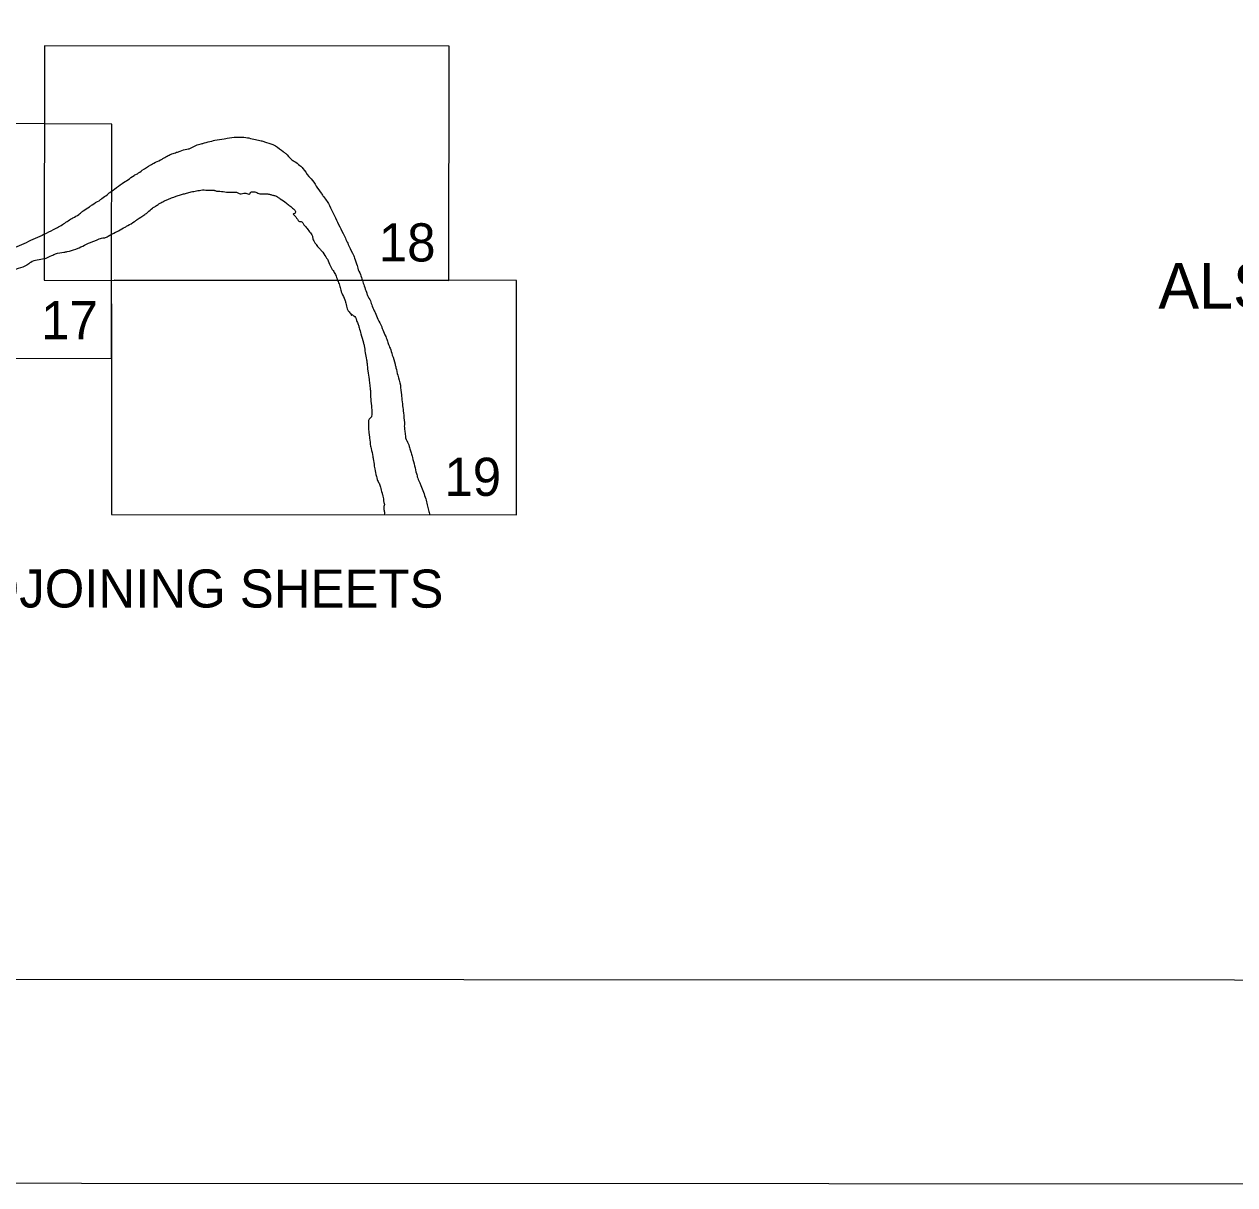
# Model space of a CAD drawing. Extents: x 3245246 to 3283090, y 806824 to 832173.
# Drawn here: x 3270863 to 3274574, y 807407 to 810964 of the extents above; entities that cross this region are included whole.
import ezdxf

# ---------------------------------------------------------------- set-up
doc = ezdxf.new("R2010")
doc.units = 0
for name, color, linetype in [('G-ANNO-NPLT', 7, 'Continuous'), ('V-ANNO-NPLT', 7, 'Continuous'), ('V-ANNO-SYMB', 7, 'Continuous'), ('V-ANNO-TEXT', 7, 'Continuous')]:
    doc.layers.add(name, color=color, linetype=linetype)

msp = doc.modelspace()

# ---------------------------------------------------------------- linework, layer by layer
at = {"layer": 'G-ANNO-NPLT'}
msp.add_lwpolyline([(3245829.3, 807423.2), (3282496, 807407.2), (3282506.5, 831573.8), (3245839.8, 831589.8)], close=True, dxfattribs=at)
at = {"layer": 'V-ANNO-NPLT'}
for points in [[(3270924.3, 810179.7), (3272165.3, 810178.6), (3272165.6, 810897), (3270925.2, 810898), (3270924.3, 810179.7)], [(3270924.9, 810658.7), (3269891.1, 810660.3), (3269889.6, 809942)], [(3271131.1, 810179.5), (3271131.7, 810658.3), (3270924.9, 810658.7)], [(3269889.6, 809942), (3271130.8, 809940), (3271131.1, 810179.5)], [(3271130.3, 809461.2), (3272371.9, 809460.3), (3272372.1, 810178.6), (3271139.2, 810179.5)], [(3271131, 810107.4), (3271130.3, 809461.2)]]:
    msp.add_lwpolyline(points, dxfattribs=at)
for points in [[(3271290.6, 810553.7), (3271304.7, 810561.8), (3271316, 810566.7), (3271330.1, 810571.5), (3271341.5, 810575.3), (3271362, 810581.3), (3271368.5, 810582.4), (3271373.4, 810584.5), (3271389.6, 810592.6), (3271405.8, 810597.5), (3271415.6, 810600.2), (3271438.3, 810606.2), (3271447.5, 810608.3), (3271476.2, 810613.2), (3271485.4, 810614.8), (3271514, 810618), (3271523.8, 810618), (3271548.1, 810616.4), (3271551.4, 810615.9)], [(3271551.4, 810615.9), (3271572.5, 810610.4), (3271589.2, 810607.2), (3271600, 810603.4), (3271624.9, 810595.2), (3271633.6, 810590.9), (3271657.4, 810573.6), (3271664.9, 810567.6), (3271681.7, 810550.3), (3271691.4, 810543.8), (3271708.2, 810531.3), (3271717.4, 810522.1), (3271735.2, 810497.7)], [(3271093.1, 810423.3), (3271101.2, 810429.8), (3271117.4, 810441.7), (3271126.1, 810448.7), (3271140.2, 810459), (3271163.4, 810476.3), (3271180.8, 810487.1), (3271200.2, 810500.7), (3271210, 810506.1), (3271225.1, 810516.4), (3271251.1, 810533.1), (3271260.8, 810538.5), (3271281.4, 810548.3), (3271290.6, 810553.7)], [(3271735.2, 810497.7), (3271742.3, 810490.7), (3271758.5, 810467.9), (3271774.2, 810445.2), (3271780.6, 810436), (3271792, 810420.8), (3271805.5, 810395.3), (3271816.9, 810371)], [(3271242.4, 810388), (3271255.9, 810400.5), (3271265.7, 810406.4), (3271275.9, 810413.4), (3271284.6, 810418.3), (3271298.7, 810425.3), (3271307.3, 810429.1), (3271321.4, 810434), (3271331.7, 810437.8), (3271345.7, 810442.1), (3271357.6, 810445.4), (3271371.7, 810449.1), (3271378.7, 810451.3)], [(3271378.7, 810451.3), (3271395.5, 810454), (3271404.7, 810455.6), (3271425.3, 810455.6), (3271433.4, 810455.1), (3271445.8, 810455.1), (3271448, 810454), (3271458.2, 810452.9), (3271478.3, 810450.2), (3271487.5, 810449.6), (3271505.3, 810449.6), (3271516.1, 810448.5), (3271524.8, 810444.2), (3271532.4, 810445.3), (3271539.4, 810446.4), (3271551.3, 810443.6), (3271554.5, 810444.2), (3271555.6, 810445.3), (3271556.2, 810447.4), (3271567, 810450.7)], [(3271567, 810450.7), (3271573.5, 810449.1), (3271585.4, 810444.7), (3271604.3, 810444.2), (3271615.1, 810443.1), (3271623.8, 810440.4), (3271633, 810438.2), (3271640, 810434.9), (3271648.1, 810429), (3271667, 810416), (3271677.3, 810407.8), (3271688.7, 810398.1), (3271694.6, 810390), (3271694.1, 810385.6), (3271689.7, 810383.5), (3271687.6, 810383.5), (3271688.7, 810381.3), (3271700.6, 810366.7), (3271707, 810359.6), (3271710.8, 810359.1), (3271714.1, 810358.6), (3271716.8, 810355.3), (3271722.2, 810347.7)], [(3270924.8, 810320.4), (3270953, 810334.5), (3270983.8, 810352.4), (3271012.5, 810370.8), (3271030.3, 810381.1), (3271035.2, 810385.4), (3271043.9, 810391.9), (3271062.8, 810404.9), (3271071.5, 810410.8), (3271093.1, 810423.3)], [(3270924.8, 810244.6), (3270948.1, 810255.5), (3270959.4, 810260.3), (3270984.8, 810265.2), (3270995.1, 810267.3), (3271021.1, 810274.9), (3271031.4, 810278.7), (3271053.6, 810290.1), (3271079.5, 810300.3), (3271089.3, 810304.7), (3271104.4, 810309), (3271109.8, 810309.5), (3271120.1, 810314.4), (3271143.4, 810326.3), (3271152.6, 810331.2), (3271172.6, 810342.5), (3271180.7, 810346.9), (3271201.3, 810359.3), (3271209.4, 810365.3), (3271232.6, 810381), (3271242.4, 810388)], [(3271816.9, 810371), (3271830.4, 810343.3), (3271843.9, 810316.3), (3271858.5, 810284.8), (3271873.1, 810254.5)], [(3270924.8, 810320.4), (3270896.5, 810307.1), (3270868.9, 810294.6), (3270840.5, 810282), (3270793.7, 810269.5), (3270763.7, 810264.5), (3270727.7, 810258.7), (3270696.8, 810257.8), (3270667.6, 810259.5), (3270646.7, 810263.7), (3270641.7, 810264.5), (3270629.2, 810265.4), (3270624.1, 810265.4), (3270615.8, 810267.9), (3270607.4, 810272.1), (3270604.9, 810277.9), (3270603.3, 810280.5), (3270599.1, 810281.3), (3270593.2, 810280.5), (3270586.6, 810278.8), (3270579.9, 810277.1), (3270570.7, 810276.3), (3270556.5, 810281.3), (3270542.3, 810289.7), (3270527.3, 810299.7)], [(3271722.2, 810347.7), (3271730.3, 810338), (3271740.6, 810324.4), (3271744.9, 810319), (3271746.5, 810314.7), (3271749.2, 810303.8), (3271753, 810296.3), (3271757.9, 810289.2), (3271767.6, 810277.3), (3271774.6, 810269.7), (3271787.6, 810250.8)], [(3271787.6, 810250.8), (3271792.5, 810243.7), (3271801.1, 810224.2), (3271809.8, 810209), (3271817.3, 810196.6), (3271823.8, 810178.9)], [(3271873.1, 810254.5), (3271875.2, 810247.5), (3271883.3, 810224.2), (3271885.5, 810216.6), (3271893.6, 810197.1), (3271899.8, 810178.9)], [(3270924.8, 810244.6), (3270903.1, 810241), (3270883.1, 810234.3), (3270871.4, 810226), (3270844.7, 810215.1), (3270813.7, 810203.4), (3270778.7, 810190.1), (3270748.6, 810184.2), (3270730.2, 810182.6), (3270707.6, 810177.5), (3270701.1, 810178)], [(3271823.8, 810178.9), (3271829.5, 810164.6), (3271833.6, 810148.9), (3271835.1, 810144), (3271837, 810139.9), (3271845.6, 810119.3), (3271849.3, 810109.2), (3271853.4, 810091.6), (3271854.9, 810087.5), (3271856.8, 810084.5), (3271865, 810074.7), (3271866.9, 810072.8), (3271867.7, 810073.2), (3271868, 810074.3), (3271868.4, 810074.3), (3271871.8, 810071), (3271873.3, 810070.6), (3271881.5, 810056)], [(3271899.8, 810178.9), (3271905.1, 810162.7), (3271912.2, 810142.5), (3271915.6, 810133.1), (3271924.2, 810116.3), (3271927.2, 810108.4), (3271933.5, 810090.8), (3271938.8, 810080.3), (3271947, 810060.4)], [(3271881.5, 810056), (3271887.1, 810044), (3271890.1, 810033.9), (3271895.3, 810015.1), (3271902.8, 809987.8), (3271905.4, 809978.4), (3271908, 809957.4)], [(3271947, 810060.4), (3271959, 810036.4), (3271962.3, 810027.5), (3271971.3, 810006.8), (3271974.3, 809998.6), (3271978.4, 809985.9), (3271984.8, 809970.9), (3271991.5, 809950.3)], [(3271908, 809957.4), (3271912.5, 809935.7), (3271914, 809924.4), (3271916.2, 809901.6), (3271920.4, 809875.7), (3271921.5, 809867.5)], [(3271991.5, 809950.3), (3272000.1, 809922.1), (3272002.7, 809911.3), (3272008.3, 809888.4), (3272016.2, 809857.7)], [(3271921.5, 809867.5), (3271923.3, 809849.9), (3271924.5, 809838.6), (3271925.2, 809815.8), (3271928.2, 809787.7), (3271928.9, 809778.7), (3271928.2, 809763.3), (3271927.4, 809760.7), (3271925.9, 809758.8), (3271923.7, 809756.2), (3271921.8, 809754.3), (3271919.9, 809752.1), (3271918.4, 809746.1)], [(3272016.2, 809857.7), (3272019.5, 809828.1), (3272020.3, 809819.1), (3272023.2, 809794.4), (3272025.5, 809772.6), (3272029.2, 809743.4)], [(3271918.4, 809746.1), (3271918.8, 809725.1), (3271919.2, 809716.5), (3271920.3, 809706.7), (3271922.1, 809695.9), (3271925.1, 809670.8), (3271926.6, 809664), (3271931.9, 809639.3), (3271932.2, 809636.7), (3271933, 809632.2)], [(3272029.2, 809743.4), (3272028.5, 809736.7), (3272028.5, 809728.4), (3272029.9, 809714.9), (3272032.2, 809698.4), (3272032.9, 809693.9), (3272034.4, 809691.3), (3272035.9, 809688), (3272043.4, 809670.3), (3272045.6, 809662.8), (3272049, 809650.1), (3272053.1, 809636.6)], [(3271933, 809632.2), (3271936.3, 809609.7), (3271937.8, 809601.4), (3271942.7, 809578.2), (3271944.9, 809569.2), (3271948.3, 809562.5), (3271950.9, 809557.2), (3271955, 809545.6), (3271960.2, 809527.2), (3271961.7, 809522.4)], [(3272053.1, 809636.6), (3272059.8, 809610.8), (3272065.4, 809586.8), (3272067.3, 809580.4), (3272068.1, 809577), (3272075.2, 809560.5), (3272079.3, 809550.8), (3272086.8, 809529.8)], [(3271961.7, 809522.4), (3271964.7, 809505.1), (3271966.6, 809495.4), (3271967.3, 809493.5), (3271965.1, 809483.8), (3271965.5, 809478.9), (3271967.3, 809468.8), (3271967, 809460.9)], [(3272086.8, 809529.8), (3272094.2, 809509.2), (3272096.5, 809500.6), (3272100.6, 809482.6), (3272102.8, 809474.7), (3272106.4, 809460.4)]]:
    msp.add_spline(points, degree=3, dxfattribs=at)
at = {"layer": 'V-ANNO-SYMB'}
msp.add_lwpolyline([(3248579.7, 808047), (3281662.9, 808032.6), (3281672.9, 830949.1), (3248589.7, 830963.6), (3248579.7, 808047)], dxfattribs=at)

# ---------------------------------------------------------------- texts
at = {"layer": 'V-ANNO-NPLT'}
for s, height, p in [('18', 117, (3271950, 810237)), ('17', 117, (3270914.7, 809998.5)), ('19', 117, (3272151.1, 809518.6)), ('INDEX TO ADJOINING SHEETS', 116.66, (3269851.2, 809177))]:
    msp.add_text(s, height=height, rotation=359.975, dxfattribs=at).set_placement(p)
at = {"layer": 'V-ANNO-TEXT'}
msp.add_text('ALSO SOUTHWEST, SOUTH, AND PASS A LOUTRE.', height=140, rotation=0.1508, dxfattribs=at).set_placement((3274339.8, 810092.1))

doc.saveas('drawing.dxf')
